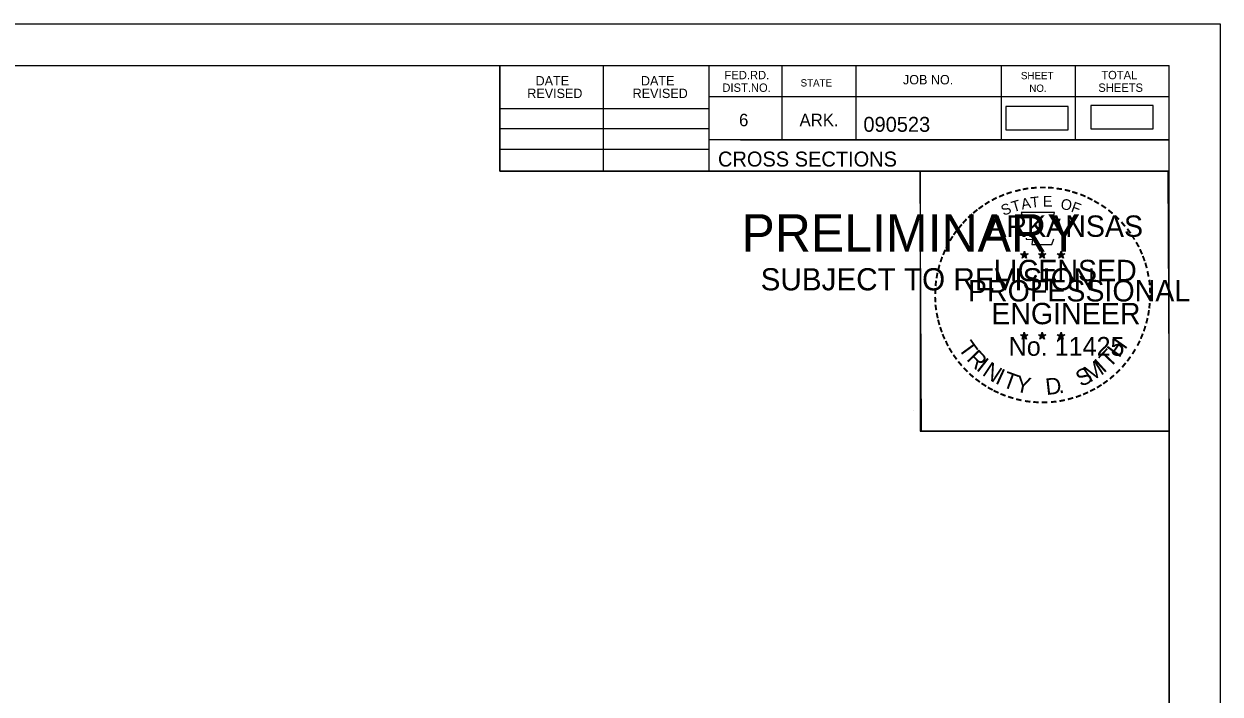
# Model space of a CAD drawing. Extents: x 1406028 to 1412453, y 321733 to 325986.
# Drawn here: x 1409105.8 to 1409217.7, y 322420.2 to 322482.9 of the extents above; entities that cross this region are included whole.
import ezdxf

# ---------------------------------------------------------------- set-up
doc = ezdxf.new("R2010")
doc.units = 0
for name, color, linetype in [('R_Border', 7, 'Continuous'), ('R_Border PE', 7, 'Continuous'), ('R_Border Prem', 7, 'Continuous'), ('R_Fin Surface', 7, 'Continuous'), ('R_No Plot', 7, 'Continuous')]:
    doc.layers.add(name, color=color, linetype=linetype)

msp = doc.modelspace()

# ---------------------------------------------------------------- linework, layer by layer
at = {"layer": 'R_Border'}
for p, q in [((1408896.81, 322479.01), (1409212.99, 322479.01)), ((1409150.35, 322469.13), (1409150.35, 322479.01)), ((1409160.03, 322469.13), (1409160.03, 322479.01)), ((1409169.89, 322479.01), (1409169.89, 322469.13)), ((1409176.73, 322479.01), (1409176.73, 322472.07)), ((1409183.67, 322479.01), (1409183.67, 322472.07)), ((1409197.25, 322479.01), (1409197.25, 322472.07)), ((1409204.19, 322479.01), (1409204.19, 322472.07)), ((1409212.99, 322273.55), (1409212.99, 322479.01)), ((1409212.99, 322476.07), (1409169.89, 322476.07)), ((1409212.99, 322476.09), (1409212.99, 322476.09)), ((1409150.35, 322474.99), (1409169.89, 322474.99)), ((1409150.35, 322473.13), (1409169.89, 322473.13)), ((1409212.99, 322472.07), (1409169.89, 322472.07)), ((1409172.85, 322472.07), (1409212.99, 322472.07)), ((1409150.35, 322471.19), (1409169.89, 322471.19)), ((1409212.99, 322469.13), (1409150.35, 322469.13))]:
    msp.add_line(p, q, dxfattribs=at)
at = {"layer": 'R_Border PE'}
for p, q in [((1409199.43, 322461.64), (1409199.39, 322461.39)), ((1409199.43, 322461.28), (1409199.43, 322461.64)), ((1409199.43, 322461.64), (1409199.48, 322461.39)), ((1409201.1, 322461.64), (1409201.06, 322461.39)), ((1409201.1, 322461.28), (1409201.1, 322461.64)), ((1409201.1, 322461.64), (1409201.15, 322461.39)), ((1409202.86, 322461.63), (1409202.82, 322461.38)), ((1409202.86, 322461.27), (1409202.86, 322461.63)), ((1409202.86, 322461.63), (1409202.91, 322461.38)), ((1409199.08, 322461.39), (1409199.43, 322461.28)), ((1409199.08, 322461.39), (1409199.33, 322461.34)), ((1409199.08, 322461.39), (1409199.32, 322461.27)), ((1409199.21, 322460.98), (1409199.43, 322461.28)), ((1409199.21, 322460.98), (1409199.34, 322461.22)), ((1409199.21, 322460.98), (1409199.43, 322461.2)), ((1409199.78, 322461.39), (1409199.43, 322461.28)), ((1409199.64, 322460.98), (1409199.43, 322461.28)), ((1409199.64, 322460.98), (1409199.43, 322461.19)), ((1409199.78, 322461.39), (1409199.49, 322461.34)), ((1409199.64, 322460.98), (1409199.5, 322461.27)), ((1409199.78, 322461.39), (1409199.57, 322461.29)), ((1409200.75, 322461.39), (1409201.1, 322461.28)), ((1409200.75, 322461.39), (1409201, 322461.34)), ((1409200.75, 322461.39), (1409200.99, 322461.27)), ((1409200.88, 322460.98), (1409201.1, 322461.28)), ((1409200.88, 322460.98), (1409201.01, 322461.22)), ((1409200.88, 322460.98), (1409201.1, 322461.2)), ((1409201.45, 322461.39), (1409201.1, 322461.28)), ((1409201.31, 322460.98), (1409201.1, 322461.28)), ((1409201.31, 322460.98), (1409201.1, 322461.19)), ((1409201.45, 322461.39), (1409201.16, 322461.34)), ((1409201.31, 322460.98), (1409201.17, 322461.27)), ((1409201.45, 322461.39), (1409201.24, 322461.29)), ((1409202.51, 322461.38), (1409202.86, 322461.27)), ((1409202.51, 322461.38), (1409202.77, 322461.33)), ((1409202.51, 322461.38), (1409202.75, 322461.25)), ((1409202.65, 322460.97), (1409202.86, 322461.27)), ((1409202.65, 322460.97), (1409202.77, 322461.21)), ((1409202.65, 322460.97), (1409202.86, 322461.19)), ((1409203.21, 322461.38), (1409202.86, 322461.27)), ((1409203.08, 322460.97), (1409202.86, 322461.27)), ((1409203.08, 322460.97), (1409202.86, 322461.18)), ((1409203.21, 322461.38), (1409202.92, 322461.33)), ((1409203.08, 322460.97), (1409202.94, 322461.26)), ((1409203.21, 322461.38), (1409203.01, 322461.27)), ((1409199.08, 322453.82), (1409199.42, 322453.7)), ((1409199.08, 322453.82), (1409199.33, 322453.77)), ((1409199.08, 322453.82), (1409199.31, 322453.69)), ((1409199.21, 322453.41), (1409199.42, 322453.7)), ((1409199.21, 322453.41), (1409199.33, 322453.65)), ((1409199.21, 322453.41), (1409199.42, 322453.62)), ((1409199.42, 322454.07), (1409199.38, 322453.82)), ((1409199.42, 322453.7), (1409199.42, 322454.07)), ((1409199.42, 322454.07), (1409199.47, 322453.82)), ((1409199.77, 322453.82), (1409199.42, 322453.7)), ((1409199.64, 322453.41), (1409199.42, 322453.7)), ((1409199.64, 322453.41), (1409199.42, 322453.62)), ((1409199.77, 322453.82), (1409199.49, 322453.77)), ((1409199.64, 322453.41), (1409199.5, 322453.7)), ((1409199.77, 322453.82), (1409199.57, 322453.71)), ((1409200.74, 322453.82), (1409201.09, 322453.7)), ((1409200.74, 322453.82), (1409201, 322453.77)), ((1409200.74, 322453.82), (1409200.98, 322453.69)), ((1409200.88, 322453.41), (1409201.09, 322453.7)), ((1409200.88, 322453.41), (1409201, 322453.65)), ((1409200.88, 322453.41), (1409201.09, 322453.62)), ((1409201.09, 322454.07), (1409201.05, 322453.82)), ((1409201.09, 322453.7), (1409201.09, 322454.07)), ((1409201.09, 322454.07), (1409201.14, 322453.82)), ((1409201.44, 322453.82), (1409201.09, 322453.7)), ((1409201.31, 322453.41), (1409201.09, 322453.7)), ((1409201.31, 322453.41), (1409201.09, 322453.62)), ((1409201.44, 322453.82), (1409201.15, 322453.77)), ((1409201.31, 322453.41), (1409201.17, 322453.7)), ((1409201.44, 322453.82), (1409201.24, 322453.71)), ((1409202.51, 322453.81), (1409202.86, 322453.69)), ((1409202.51, 322453.81), (1409202.76, 322453.76)), ((1409202.51, 322453.81), (1409202.75, 322453.68)), ((1409202.64, 322453.4), (1409202.86, 322453.69)), ((1409202.64, 322453.4), (1409202.77, 322453.64)), ((1409202.64, 322453.4), (1409202.86, 322453.61)), ((1409202.86, 322454.06), (1409202.82, 322453.81)), ((1409202.86, 322453.69), (1409202.86, 322454.06)), ((1409202.86, 322454.06), (1409202.91, 322453.81)), ((1409203.21, 322453.81), (1409202.86, 322453.69)), ((1409203.07, 322453.4), (1409202.86, 322453.69)), ((1409203.07, 322453.4), (1409202.86, 322453.61)), ((1409203.21, 322453.81), (1409202.92, 322453.76)), ((1409203.07, 322453.4), (1409202.94, 322453.69)), ((1409203.21, 322453.81), (1409203, 322453.7))]:
    msp.add_line(p, q, dxfattribs=at)
for points in [[(1409199.12, 322465.27), (1409199.39, 322464.44)], [(1409202.63, 322464.34), (1409202.77, 322464.63), (1409202.09, 322464.6), (1409202.24, 322465.27), (1409199.12, 322465.27)], [(1409199.61, 322462.84), (1409199.61, 322462.76), (1409200.18, 322462.74), (1409200.12, 322462.26), (1409201.99, 322462.26), (1409202.19, 322462.8)], [(1409199.43, 322461.64), (1409199.64, 322460.98), (1409199.08, 322461.39), (1409199.78, 322461.39), (1409199.21, 322460.98), (1409199.43, 322461.64)], [(1409201.1, 322461.64), (1409201.31, 322460.98), (1409200.75, 322461.39), (1409201.45, 322461.39), (1409200.88, 322460.98), (1409201.1, 322461.64)], [(1409202.86, 322461.63), (1409203.08, 322460.97), (1409202.51, 322461.38), (1409203.21, 322461.38), (1409202.65, 322460.97), (1409202.86, 322461.63)], [(1409199.42, 322454.07), (1409199.64, 322453.41), (1409199.08, 322453.82), (1409199.77, 322453.82), (1409199.21, 322453.41), (1409199.42, 322454.07)], [(1409201.09, 322454.07), (1409201.31, 322453.41), (1409200.74, 322453.82), (1409201.44, 322453.82), (1409200.88, 322453.41), (1409201.09, 322454.07)], [(1409202.86, 322454.06), (1409203.07, 322453.4), (1409202.51, 322453.81), (1409203.21, 322453.81), (1409202.64, 322453.4), (1409202.86, 322454.06)]]:
    msp.add_lwpolyline(points, dxfattribs=at)
for centre, radius in [((1409199.43, 322461.28), 0.172), ((1409199.43, 322461.28), 0.145), ((1409201.1, 322461.28), 0.172), ((1409201.1, 322461.28), 0.145), ((1409202.86, 322461.26), 0.172), ((1409199.43, 322461.28), 0.116), ((1409199.43, 322461.28), 0.0991), ((1409199.43, 322461.28), 0.0747), ((1409199.43, 322461.28), 0.0495), ((1409199.43, 322461.28), 0.0296), ((1409201.1, 322461.28), 0.116), ((1409201.1, 322461.28), 0.0991), ((1409201.1, 322461.28), 0.0747), ((1409201.1, 322461.28), 0.0495), ((1409201.1, 322461.28), 0.0296), ((1409202.86, 322461.26), 0.145), ((1409202.86, 322461.26), 0.116), ((1409202.86, 322461.26), 0.0991), ((1409202.86, 322461.26), 0.0747), ((1409202.86, 322461.26), 0.0495), ((1409202.86, 322461.26), 0.0296), ((1409199.42, 322453.7), 0.172), ((1409199.42, 322453.7), 0.145), ((1409199.42, 322453.7), 0.116), ((1409199.42, 322453.7), 0.0991), ((1409199.42, 322453.7), 0.0747), ((1409199.42, 322453.7), 0.0495), ((1409199.42, 322453.7), 0.0296), ((1409201.09, 322453.7), 0.172), ((1409201.09, 322453.7), 0.145), ((1409201.09, 322453.7), 0.116), ((1409201.09, 322453.7), 0.0991), ((1409201.09, 322453.7), 0.0747), ((1409201.09, 322453.7), 0.0495), ((1409201.09, 322453.7), 0.0296), ((1409202.86, 322453.69), 0.172), ((1409202.86, 322453.69), 0.145), ((1409202.86, 322453.69), 0.116), ((1409202.86, 322453.69), 0.0991), ((1409202.86, 322453.69), 0.0747), ((1409202.86, 322453.69), 0.0495), ((1409202.86, 322453.69), 0.0296)]:
    msp.add_circle(centre, radius, dxfattribs=at)
at = {"layer": 'R_Fin Surface'}
for points in [[(1409197.7, 322472.99), (1409203.53, 322472.99), (1409203.53, 322475.18), (1409197.7, 322475.18)], [(1409205.64, 322473.09), (1409211.48, 322473.09), (1409211.48, 322475.27), (1409205.64, 322475.27)]]:
    msp.add_lwpolyline(points, close=True, dxfattribs=at)
at = {"layer": 'R_No Plot'}
for p, q in [((1408884.41, 322482.91), (1409217.75, 322482.91)), ((1409189.03, 322446.68), (1409189.03, 322446.68))]:
    msp.add_line(p, q, dxfattribs=at)
for points in [[(1408884.41, 322482.91), (1409217.75, 322482.91), (1409217.75, 322269.57), (1408884.41, 322269.57)], [(1409130.73, 322479.01), (1409150.35, 322479.01), (1409150.35, 322469.13), (1409166.47, 322469.13), (1409189.67, 322469.13), (1409189.67, 322444.8), (1409212.99, 322444.8), (1409212.99, 322273.55), (1408896.81, 322273.55), (1408896.81, 322479.01)], [(1409189.67, 322469.13), (1409212.87, 322469.13), (1409212.99, 322444.8), (1409189.79, 322444.8)]]:
    msp.add_lwpolyline(points, close=True, dxfattribs=at)

# ---------------------------------------------------------------- texts
at = {"layer": 'R_Border'}
for s, height, p in [('FED.RD.', 0.782, (1409171.37, 322477.73)), ('SHEET', 0.684, (1409199.11, 322477.73)), ('TOTAL', 0.782, (1409206.63, 322477.73)), ('DATE', 0.879, (1409153.69, 322477.15)), ('DATE', 0.879, (1409163.55, 322477.15)), ('DIST.NO.', 0.782, (1409171.17, 322476.55)), ('STATE', 0.684, (1409178.49, 322477.05)), ('JOB NO.', 0.879, (1409188.07, 322477.25)), ('NO.', 0.684, (1409199.89, 322476.55)), ('SHEETS', 0.782, (1409206.35, 322476.55)), ('REVISED', 0.879, (1409152.91, 322475.97)), ('REVISED', 0.879, (1409162.77, 322475.97)), ('6', 1.17, (1409172.73, 322473.33)), ('ARK.', 1.172, (1409178.39, 322473.33)), ('090523', 1.4, (1409184.37, 322472.81)), ('CROSS SECTIONS', 1.4, (1409170.76, 322469.56))]:
    msp.add_text(s, height=height, rotation=360, dxfattribs=at).set_placement(p)
at = {"layer": 'R_Border PE'}
for s, height, rotation, p in [('-', 1.6, 24.3072, (1409197.23, 322466.12)), ('-', 1.6, 19.1761, (1409197.87, 322466.39)), ('-', 1.6, 13.6301, (1409198.62, 322466.63)), ('-', 1.6, 10.2193, (1409199.3, 322466.8)), ('-', 1.6, 5.8968, (1409200.03, 322466.91)), ('-', 1.6, 0.1862, (1409200.8, 322466.98)), ('-', 1.6, 357.743, (1409201.52, 322466.97)), ('-', 1.6, 352.1617, (1409202.26, 322466.91)), ('-', 1.6, 347.2049, (1409202.98, 322466.8)), ('-', 1.6, 342.3362, (1409203.62, 322466.64)), ('-', 1.6, 337.8551, (1409204.35, 322466.42)), ('-', 1.6, 36.2317, (1409195.43, 322465.04)), ('-', 1.6, 34.0636, (1409196, 322465.44)), ('-', 1.6, 28.7918, (1409196.6, 322465.81)), ('S', 1, 21.594, (1409197.48, 322464.94)), ('T', 1, 16.4036, (1409198.39, 322465.28)), ('A', 1, 11.2132, (1409199.22, 322465.53)), ('T', 1, 6.0228, (1409200.06, 322465.69)), ('E', 1, 0.8323, (1409201.17, 322465.8)), ('O', 1, 350.4515, (1409202.77, 322465.59)), ('F', 1, 340.0707, (1409203.73, 322465.36)), ('-', 1.6, 334.1211, (1409204.98, 322466.15)), ('-', 1.6, 329.6409, (1409205.56, 322465.86)), ('-', 1.6, 325.8627, (1409206.21, 322465.5)), ('-', 1.6, 42.9622, (1409194.52, 322464.25)), ('-', 1.6, 38.9507, (1409194.95, 322464.66)), ('ARKANSAS', 2, 360, (1409195.97, 322462.98)), ('-', 1.6, 320.5297, (1409206.82, 322465.08)), ('-', 1.6, 315.5786, (1409207.42, 322464.59)), ('-', 1.6, 50.6142, (1409193.67, 322463.28)), ('-', 1.6, 48.423, (1409194.07, 322463.77)), ('-', 1.6, 309.8797, (1409207.98, 322464.04)), ('-', 1.6, 306.6522, (1409208.51, 322463.44)), ('-', 1.6, 58.0706, (1409192.93, 322462.19)), ('-', 1.6, 54.2325, (1409193.25, 322462.72)), ('-', 1.4, 303.6753, (1409209, 322462.87)), ('-', 1.6, 299.6684, (1409209.31, 322462.26)), ('-', 1.6, 67.7743, (1409192.36, 322460.96)), ('-', 1.6, 62.8713, (1409192.62, 322461.58)), ('-', 1.6, 294.6628, (1409209.64, 322461.65)), ('-', 1.6, 75.461, (1409191.94, 322459.62)), ('-', 1.6, 72.3945, (1409192.14, 322460.33)), ('LICENSED', 2, 360, (1409196.57, 322458.83)), ('DWB', 0.01, 360, (1409199.42, 322461.27)), ('DWB', 0.01, 360, (1409201.09, 322461.27)), ('DWB', 0.01, 360, (1409202.85, 322461.26)), ('-', 1.6, 290.5728, (1409209.9, 322461.07)), ('-', 1.6, 285.1233, (1409210.13, 322460.49)), ('-', 1.6, 81.2013, (1409191.81, 322458.91)), ('-', 1.6, 280.5493, (1409210.33, 322459.75)), ('-', 1.6, 89.0622, (1409191.71, 322457.52)), ('-', 1.6, 85.1863, (1409191.73, 322458.22)), ('PROFESSIONAL', 2, 360, (1409194.15, 322456.93)), ('-', 1.6, 276.5962, (1409210.49, 322458.98)), ('-', 1.6, 274.3301, (1409210.55, 322458.26)), ('-', 1.6, 94.1959, (1409191.74, 322456.79)), ('-', 1.6, 269.9407, (1409210.59, 322457.63)), ('-', 1.6, 98.9479, (1409191.81, 322456.12)), ('-', 1.6, 101.7149, (1409191.95, 322455.39)), ('ENGINEER', 2, 360, (1409196.33, 322454.8)), ('-', 1.6, 260.9953, (1409210.5, 322456.31)), ('-', 1.6, 263.5172, (1409210.57, 322456.96)), ('-', 1.6, 105.4578, (1409192.11, 322454.8)), ('-', 1.6, 255.7626, (1409210.39, 322455.63)), ('-', 1.6, 109.0874, (1409192.33, 322454.16)), ('-', 1.6, 114.0643, (1409192.58, 322453.57)), ('No. 11425', 1.757, 360, (1409197.96, 322451.85)), ('DWB', 0.01, 360, (1409199.41, 322453.7)), ('DWB', 0.01, 360, (1409201.08, 322453.7)), ('DWB', 0.01, 360, (1409202.85, 322453.69)), ('-', 1.6, 247.8887, (1409209.98, 322454.24)), ('-', 1.6, 252.8681, (1409210.2, 322454.91)), ('-', 1.6, 115.7289, (1409192.89, 322452.95)), ('-', 1.6, 120.4471, (1409193.24, 322452.36)), ('T', 1.54, 306.0406, (1409193.18, 322452.54)), ('T', 1.54, 46.6444, (1409207.41, 322450.63)), ('H', 1.54, 54.6088, (1409208.3, 322451.58)), ('-', 1.6, 239.0712, (1409209.33, 322452.86)), ('-', 1.6, 244.6197, (1409209.72, 322453.61)), ('-', 1.6, 125.8934, (1409193.65, 322451.8)), ('-', 1.6, 130.7181, (1409194.11, 322451.25)), ('R', 1.54, 314.005, (1409193.95, 322451.49)), ('I', 1.54, 321.9694, (1409194.85, 322450.56)), ('M', 1.54, 32.6563, (1409205.57, 322449.31)), ('I', 1.54, 42.1136, (1409206.85, 322450.16)), ('-', 1.6, 233.8452, (1409208.92, 322452.2)), ('-', 1.6, 134.2238, (1409194.62, 322450.71)), ('-', 1.6, 138.9338, (1409195.15, 322450.24)), ('N', 1.54, 326.5002, (1409195.41, 322450.09)), ('I', 1.54, 335.3603, (1409196.62, 322449.3)), ('T', 1.54, 339.8912, (1409197.28, 322448.98)), ('S', 1.54, 26.9312, (1409204.73, 322448.9)), ('-', 1.6, 225.7653, (1409208.01, 322451.07)), ('-', 1.6, 231.2538, (1409208.49, 322451.64)), ('-', 1.6, 144.6463, (1409195.71, 322449.84)), ('-', 1.6, 148.0898, (1409196.27, 322449.47)), ('Y', 1.54, 347.8556, (1409198.5, 322448.53)), ('D', 1.54, 6.3969, (1409201.49, 322448.17)), ('-', 1.6, 212.2491, (1409206.41, 322449.71)), ('-', 1.6, 215.7363, (1409206.94, 322450.09)), ('-', 1.6, 221.0851, (1409207.49, 322450.56)), ('-', 1.6, 151.5704, (1409196.85, 322449.14)), ('-', 1.6, 154.6002, (1409197.37, 322448.89)), ('-', 1.6, 158.5612, (1409197.99, 322448.64)), ('-', 1.6, 162.7983, (1409198.68, 322448.43)), ('.', 1.54, 13.7642, (1409202.68, 322448.3)), ('-', 1.6, 195.4743, (1409203.93, 322448.53)), ('-', 1.6, 200.7184, (1409204.61, 322448.77)), ('-', 1.6, 204.2516, (1409205.23, 322449.04)), ('-', 1.6, 207.3568, (1409205.85, 322449.36)), ('-', 1.6, 167.5555, (1409199.39, 322448.26)), ('-', 1.6, 173.1155, (1409200.17, 322448.15)), ('-', 1.6, 176.5183, (1409200.91, 322448.1)), ('-', 1.6, 181.5918, (1409201.66, 322448.12)), ('-', 1.6, 185.8167, (1409202.47, 322448.19)), ('-', 1.6, 191.2858, (1409203.2, 322448.33))]:
    msp.add_text(s, height=height, rotation=rotation, dxfattribs=at).set_placement(p)
at = {"layer": 'R_Border Prem'}
for s, height, p in [('PRELIMINARY', 3.5, (1409172.95, 322461.6)), ('DWB', 0.01, (1409173.69, 322463.45)), ('SUBJECT TO REVISION', 2.0751, (1409174.75, 322457.97))]:
    msp.add_text(s, height=height, rotation=360, dxfattribs=at).set_placement(p)

doc.saveas('drawing.dxf')
